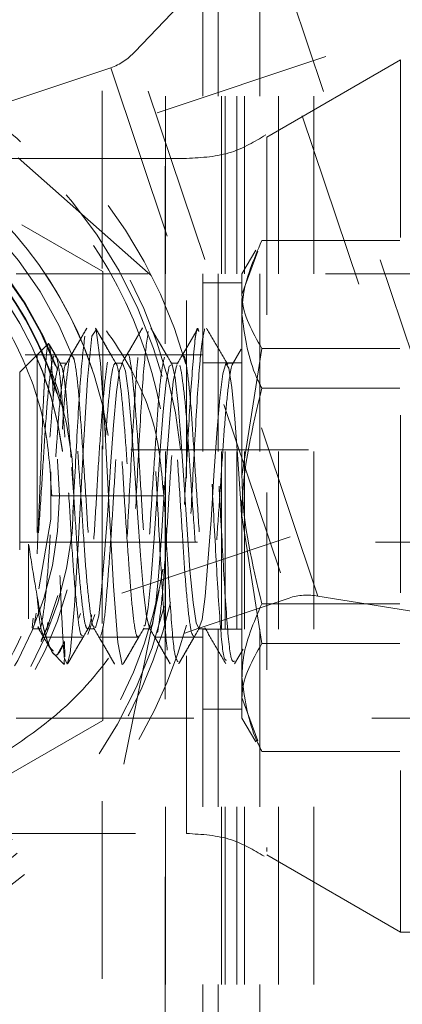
# Model space of a CAD drawing. Header units: inches. Extents: x 1880 to 2363, y -453 to -54.
# Tile 820 of 1056: x 2040.129 to 2040.344, y -79.455 to -78.901. Entities that reach past the tile are written whole.
import ezdxf

# ---------------------------------------------------------------- set-up
doc = ezdxf.new("R2010")
doc.units = ezdxf.units.IN
doc.header["$LTSCALE"] = 0.5
doc.header["$MEASUREMENT"] = 0
doc.linetypes.add('HIDDEN', pattern=[0.22499999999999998, 0.15, -0.075])
for name, color, linetype in [('DIE-M-S', 8, 'Continuous'), ('DIE-M-S3', 8, 'Continuous'), ('SVD-M-S', 8, 'Continuous')]:
    doc.layers.add(name, color=color, linetype=linetype)

msp = doc.modelspace()

# ---------------------------------------------------------------- linework, layer by layer
at = {"layer": 'DIE-M-S', "linetype": 'HIDDEN', "lineweight": 18}
for p, q in [((2040.210792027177, -79.64381804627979), (2040.210792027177, -78.64381804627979)), ((2040.240413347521, -78.64381804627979), (2040.240413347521, -79.64381804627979)), ((2040.242352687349, -79.64381804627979), (2040.242352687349, -78.64381804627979)), ((2040.250830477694, -79.64381804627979), (2040.250830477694, -78.64381804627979)), ((2040.255247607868, -79.64381804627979), (2040.255247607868, -78.64381804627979)), ((2040.263792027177, -78.64381804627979), (2040.263792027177, -79.64381804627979)), ((2040.274292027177, -79.64381804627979), (2040.274292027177, -78.64381804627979))]:
    msp.add_line(p, q, dxfattribs=at)
at = {"layer": 'DIE-M-S3', "linetype": 'HIDDEN', "lineweight": 18}
for p, q in [((2040.210532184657, -79.68318816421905), (2040.210532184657, -78.65562908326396)), ((2040.175099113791, -79.840668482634), (2040.175099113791, -78.72255821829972)), ((2040.244292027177, -79.64381804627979), (2040.244292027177, -78.89381804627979)), ((2040.294292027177, -79.64381804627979), (2040.294292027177, -78.89381804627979))]:
    msp.add_line(p, q, dxfattribs=at)
at = {"layer": 'SVD-M-S', "linetype": 'HIDDEN', "lineweight": 18}
for p, q in [((2040.680109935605, -78.79390967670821), (2039.916978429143, -79.05032805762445)), ((2040.267767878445, -78.8462787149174), (2040.399434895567, -79.23813537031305)), ((2040.254184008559, -78.85529451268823), (2040.193531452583, -78.91868765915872)), ((2040.383163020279, -79.23915134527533), (2040.254184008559, -78.85529451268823)), ((2040.231792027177, -80.14381804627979), (2040.231792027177, -78.89381804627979)), ((2039.956792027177, -78.91622730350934), (2040.175542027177, -79.04252267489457)), ((2040.296537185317, -79.22524493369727), (2040.193531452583, -78.91868765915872)), ((2040.342920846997, -78.9233180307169), (2040.267676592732, -78.96676032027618)), ((2040.342920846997, -78.9233180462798), (2040.342920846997, -79.41431804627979)), ((2040.541090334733, -78.9233180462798), (2040.342920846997, -78.9233180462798)), ((2040.179947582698, -78.92770345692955), (2040.121018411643, -78.94750413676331)), ((2040.179947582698, -78.92770345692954), (2040.279705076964, -79.22459358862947)), ((2040.267676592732, -78.96676032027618), (2040.267676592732, -79.36899379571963)), ((2040.222676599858, -78.9788180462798), (2040.093920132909, -78.9788180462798)), ((2040.202810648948, -79.0446206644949), (2040.12611659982, -78.97694095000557)), ((2040.222676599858, -79.3588180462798), (2040.222676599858, -78.9805877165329)), ((2040.342627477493, -79.02506528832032), (2040.264956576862, -79.02506528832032)), ((2039.996605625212, -79.28730803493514), (2040.759737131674, -79.0308896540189)), ((2040.261576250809, -79.03033537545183), (2040.253792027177, -79.0438180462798)), ((2040.26276344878, -79.03102080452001), (2040.253792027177, -79.05538301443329)), ((2040.175542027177, -79.04252267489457), (2040.175542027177, -79.29511341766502)), ((2040.800789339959, -79.0438180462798), (2040.126789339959, -79.0438180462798)), ((2040.253792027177, -79.05538301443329), (2040.253792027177, -79.0438180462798)), ((2040.253792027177, -79.04881804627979), (2040.231792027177, -79.04881804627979)), ((2040.253792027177, -79.15757711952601), (2040.253792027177, -79.05538301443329)), ((2040.171760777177, -79.07521744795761), (2040.169319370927, -79.07883091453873)), ((2040.171760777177, -79.07521744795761), (2040.169319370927, -79.07883091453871)), ((2040.174202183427, -79.09410149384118), (2040.171760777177, -79.07521744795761)), ((2040.174202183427, -79.09410149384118), (2040.171760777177, -79.07521744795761)), ((2040.169319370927, -79.07883091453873), (2040.166877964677, -79.10331674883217)), ((2040.169319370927, -79.07883091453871), (2040.166877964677, -79.10331674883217)), ((2040.144569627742, -79.08333791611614), (2040.128792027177, -79.099115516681)), ((2040.144569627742, -79.08333791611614), (2040.138589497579, -79.0893180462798)), ((2040.149213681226, -79.09009225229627), (2040.14545855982, -79.08363887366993)), ((2040.204034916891, -79.08574242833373), (2040.208817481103, -79.10163340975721)), ((2040.253417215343, -79.08608835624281), (2040.24850828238, -79.09454332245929)), ((2040.264956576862, -79.08570074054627), (2040.253792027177, -79.15757711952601)), ((2040.342627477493, -79.08570074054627), (2040.264956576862, -79.08570074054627)), ((2040.231792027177, -79.0893180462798), (2039.999674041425, -79.0893180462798)), ((2040.138589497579, -79.0893180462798), (2040.138589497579, -79.22544112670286)), ((2040.148521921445, -79.0893180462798), (2040.138589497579, -79.0893180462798)), ((2040.179820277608, -79.0893180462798), (2040.158100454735, -79.0893180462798)), ((2040.211051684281, -79.0893180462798), (2040.189360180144, -79.0893180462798)), ((2040.231792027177, -79.0893180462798), (2040.22062707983, -79.0893180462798)), ((2040.155325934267, -79.09411723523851), (2040.151298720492, -79.09411730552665)), ((2040.176643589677, -79.13031595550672), (2040.174202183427, -79.09410149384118)), ((2040.176643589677, -79.13031595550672), (2040.174202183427, -79.09410149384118)), ((2040.186583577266, -79.09411668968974), (2040.182589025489, -79.09411675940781)), ((2040.186620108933, -79.0941186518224), (2040.184900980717, -79.0981680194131)), ((2040.188345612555, -79.09852289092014), (2040.186620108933, -79.0941186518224)), ((2040.21110285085, -79.10479497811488), (2040.212863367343, -79.09565492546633)), ((2040.212863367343, -79.09565492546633), (2040.214459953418, -79.09479552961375)), ((2040.217852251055, -79.09411614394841), (2040.213823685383, -79.09411621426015)), ((2040.214459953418, -79.09479552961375), (2040.216156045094, -79.10231526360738)), ((2040.216932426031, -79.09547080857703), (2040.215162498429, -79.1043130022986)), ((2040.217328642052, -79.0953381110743), (2040.216932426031, -79.09547080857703)), ((2040.253792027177, -79.09381804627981), (2040.231792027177, -79.09381804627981)), ((2040.243085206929, -79.10004431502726), (2040.244711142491, -79.09426409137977)), ((2040.244711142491, -79.09426409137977), (2040.246480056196, -79.09691951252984)), ((2040.249030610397, -79.0941155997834), (2040.245039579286, -79.09411566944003)), ((2040.246480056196, -79.09691951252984), (2040.248119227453, -79.10772316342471)), ((2040.128792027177, -79.099115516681), (2040.128792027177, -79.2385205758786)), ((2040.166877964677, -79.10331674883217), (2040.164436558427, -79.14354621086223)), ((2040.166877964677, -79.10331674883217), (2040.164436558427, -79.14354621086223)), ((2040.184900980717, -79.0981680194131), (2040.183305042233, -79.11021998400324)), ((2040.189938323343, -79.11089173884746), (2040.188345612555, -79.09852289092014)), ((2040.216156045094, -79.10231526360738), (2040.217904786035, -79.11736129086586)), ((2040.241427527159, -79.11361984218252), (2040.243085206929, -79.10004431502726)), ((2040.209423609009, -79.12117850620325), (2040.21110285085, -79.10479497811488)), ((2040.215162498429, -79.1043130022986), (2040.213527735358, -79.12047320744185)), ((2040.248119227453, -79.10772316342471), (2040.24975935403, -79.1254350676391)), ((2040.342627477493, -79.10818259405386), (2040.264956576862, -79.10818259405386)), ((2040.183305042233, -79.11021998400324), (2040.181565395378, -79.12889343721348)), ((2040.191674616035, -79.12981320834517), (2040.189938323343, -79.11089173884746)), ((2040.239664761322, -79.1334271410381), (2040.241427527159, -79.11361984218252)), ((2040.217904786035, -79.11736129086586), (2040.21949760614, -79.13824665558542)), ((2040.20781904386, -79.14297589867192), (2040.209423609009, -79.12117850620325)), ((2040.213527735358, -79.12047320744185), (2040.211883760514, -79.14209314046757)), ((2040.24975935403, -79.1254350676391), (2040.251530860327, -79.14804888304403)), ((2040.179084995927, -79.17578468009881), (2040.176643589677, -79.13031595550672)), ((2040.179084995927, -79.17578468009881), (2040.176643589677, -79.13031595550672)), ((2040.181565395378, -79.12889343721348), (2040.179865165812, -79.15209987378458)), ((2040.193384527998, -79.15314217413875), (2040.191674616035, -79.12981320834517)), ((2040.238051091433, -79.1572502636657), (2040.239664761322, -79.1334271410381)), ((2040.211883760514, -79.14209314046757), (2040.210112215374, -79.16673010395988)), ((2040.21949760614, -79.13824665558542), (2040.221210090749, -79.16257385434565)), ((2040.691292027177, -79.1428180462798), (2040.128792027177, -79.1428180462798)), ((2040.164436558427, -79.14354621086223), (2040.161995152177, -79.18963739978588)), ((2040.164436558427, -79.14354621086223), (2040.161995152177, -79.18963739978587)), ((2040.206050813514, -79.16767477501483), (2040.20781904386, -79.14297589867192)), ((2040.179865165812, -79.15209987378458), (2040.178262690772, -79.17719772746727)), ((2040.194977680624, -79.17826727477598), (2040.193384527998, -79.15314217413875)), ((2040.251530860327, -79.14804888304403), (2040.253153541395, -79.17304222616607)), ((2040.146349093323, -79.18178410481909), (2040.146310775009, -79.1553034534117)), ((2040.23637379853, -79.18239297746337), (2040.238051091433, -79.1572502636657)), ((2040.253792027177, -79.2710121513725), (2040.253792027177, -79.15757711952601)), ((2040.221210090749, -79.16257385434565), (2040.222943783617, -79.18761565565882)), ((2040.204388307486, -79.1925063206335), (2040.206050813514, -79.16767477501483)), ((2040.210112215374, -79.16673010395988), (2040.208493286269, -79.19163227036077)), ((2040.253153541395, -79.17304222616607), (2040.253792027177, -79.18301931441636)), ((2040.178262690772, -79.17719772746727), (2040.176510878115, -79.20133168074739)), ((2040.181526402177, -79.21963754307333), (2040.179084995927, -79.17578468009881)), ((2040.181526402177, -79.21963754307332), (2040.179084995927, -79.17578468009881)), ((2040.196728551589, -79.20230471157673), (2040.194977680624, -79.17826727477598)), ((2040.264956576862, -79.25193535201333), (2040.253792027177, -79.1800589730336)), ((2040.139484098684, -79.22100623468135), (2040.146349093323, -79.18178410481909)), ((2040.234620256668, -79.20597735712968), (2040.23637379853, -79.18239297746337)), ((2040.253792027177, -79.18301931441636), (2040.253792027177, -79.18301931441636)), ((2040.161995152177, -79.18963739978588), (2040.159553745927, -79.23072448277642)), ((2040.161995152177, -79.18963739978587), (2040.159553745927, -79.23072448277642)), ((2040.208493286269, -79.19163227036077), (2040.206833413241, -79.21392812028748)), ((2040.222943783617, -79.18761565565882), (2040.224536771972, -79.21053885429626)), ((2040.128792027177, -79.1948180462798), (2040.691292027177, -79.1948180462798)), ((2040.133789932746, -79.19596573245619), (2040.133789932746, -79.23797819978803)), ((2040.202771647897, -79.21467744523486), (2040.204388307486, -79.1925063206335)), ((2040.176510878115, -79.20133168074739), (2040.174830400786, -79.22180441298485)), ((2040.19842196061, -79.22255064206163), (2040.196728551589, -79.20230471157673)), ((2040.233016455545, -79.22536976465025), (2040.234620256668, -79.20597735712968)), ((2040.206833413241, -79.21392812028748), (2040.205064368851, -79.23111749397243)), ((2040.209357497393, -79.21002865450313), (2040.207624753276, -79.21951887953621)), ((2040.224536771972, -79.21053885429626), (2040.226264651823, -79.22872292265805)), ((2040.183967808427, -79.25127564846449), (2040.181526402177, -79.21963754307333)), ((2040.183967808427, -79.25127564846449), (2040.181526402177, -79.21963754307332)), ((2040.187359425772, -79.31977773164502), (2040.207624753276, -79.21951887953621)), ((2040.201000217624, -79.23163298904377), (2040.202771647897, -79.21467744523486)), ((2040.174830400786, -79.22180441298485), (2040.173218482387, -79.23627004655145)), ((2040.200019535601, -79.23672795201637), (2040.19842196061, -79.22255064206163)), ((2040.231319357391, -79.23835953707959), (2040.233016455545, -79.22536976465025)), ((2040.296537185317, -79.22524493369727), (2040.383163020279, -79.23915134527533)), ((2040.159553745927, -79.23072448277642), (2040.157112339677, -79.25745243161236)), ((2040.159553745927, -79.23072448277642), (2040.157112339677, -79.25745243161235)), ((2040.205064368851, -79.23111749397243), (2040.203458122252, -79.24126695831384)), ((2040.226264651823, -79.22872292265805), (2040.227980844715, -79.2401351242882)), ((2040.229646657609, -79.24326918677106), (2040.280265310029, -79.22626090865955)), ((2040.342627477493, -79.22945349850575), (2040.264956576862, -79.22945349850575)), ((2040.137097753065, -79.24036455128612), (2040.137988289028, -79.2347195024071)), ((2040.173218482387, -79.23627004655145), (2040.171456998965, -79.24309751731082)), ((2040.199353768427, -79.2414856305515), (2040.201000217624, -79.23163298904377)), ((2040.135701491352, -79.24302693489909), (2040.136429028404, -79.23753771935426)), ((2040.144030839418, -79.24421403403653), (2040.14461625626, -79.2400273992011)), ((2040.198681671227, -79.24215570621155), (2040.199353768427, -79.2414856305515)), ((2040.201781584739, -79.24320539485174), (2040.200019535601, -79.23672795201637)), ((2040.203458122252, -79.24126695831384), (2040.201781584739, -79.24320539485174)), ((2040.227980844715, -79.2401351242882), (2040.229577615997, -79.24347183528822)), ((2040.229577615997, -79.24347183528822), (2040.231319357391, -79.23835953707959)), ((2040.135706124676, -79.24351851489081), (2040.139741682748, -79.24351858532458)), ((2040.141670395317, -79.24725041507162), (2040.145976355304, -79.25464750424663)), ((2040.166928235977, -79.24351905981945), (2040.170936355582, -79.24351912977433)), ((2040.171456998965, -79.24309751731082), (2040.171456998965, -79.24309751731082)), ((2040.198224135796, -79.24351960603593), (2040.202235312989, -79.24351967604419)), ((2040.221603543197, -79.2459717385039), (2040.229503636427, -79.2433172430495)), ((2040.229408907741, -79.24352015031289), (2040.233438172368, -79.24352022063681)), ((2040.231792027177, -79.2438180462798), (2040.253792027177, -79.2438180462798)), ((2040.007039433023, -79.24831804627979), (2040.231792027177, -79.24831804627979)), ((2040.142520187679, -79.24831804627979), (2040.164154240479, -79.24831804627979)), ((2040.154020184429, -79.25064834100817), (2040.149810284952, -79.25819861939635)), ((2040.154075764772, -79.25937720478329), (2040.154020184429, -79.25064834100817)), ((2040.154075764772, -79.25937720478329), (2040.154020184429, -79.25064834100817)), ((2040.173710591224, -79.24831804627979), (2040.195456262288, -79.24831804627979)), ((2040.186409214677, -79.26378785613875), (2040.183967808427, -79.25127564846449)), ((2040.186409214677, -79.26378785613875), (2040.183967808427, -79.25127564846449)), ((2040.205012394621, -79.24831804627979), (2040.226636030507, -79.24831804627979)), ((2040.342627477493, -79.25193535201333), (2040.264956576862, -79.25193535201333)), ((2040.147045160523, -79.25677370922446), (2040.153685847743, -79.263414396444)), ((2040.147045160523, -79.25677370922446), (2040.153685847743, -79.263414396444)), ((2040.157112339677, -79.25745243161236), (2040.155508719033, -79.26354173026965)), ((2040.157112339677, -79.25745243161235), (2040.155508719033, -79.26354173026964)), ((2040.249499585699, -79.263378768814), (2040.254388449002, -79.2549518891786)), ((2040.155508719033, -79.26354173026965), (2040.153905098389, -79.26001949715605)), ((2040.153905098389, -79.26001949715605), (2040.153905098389, -79.26001949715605)), ((2040.155508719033, -79.26354173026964), (2040.153905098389, -79.26001949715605)), ((2040.153905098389, -79.26001949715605), (2040.153905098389, -79.26001949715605)), ((2040.186524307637, -79.26330161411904), (2040.186409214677, -79.26378785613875)), ((2040.186524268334, -79.26330178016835), (2040.186409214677, -79.26378785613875)), ((2040.253792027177, -79.2938180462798), (2040.253792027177, -79.2710121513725)), ((2040.26276344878, -79.30661528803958), (2040.253792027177, -79.2822530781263)), ((2040.231792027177, -79.2888180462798), (2040.253792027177, -79.2888180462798)), ((2040.175542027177, -79.29511341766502), (2039.956792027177, -79.42140878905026)), ((2040.126789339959, -79.2938180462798), (2040.800789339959, -79.2938180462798)), ((2040.253792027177, -79.2938180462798), (2040.261576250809, -79.30730071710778)), ((2040.342627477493, -79.31257080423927), (2040.264956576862, -79.31257080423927)), ((2040.09391957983, -79.3588180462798), (2040.222676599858, -79.3588180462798)), ((2040.267676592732, -79.37087577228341), (2040.342920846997, -79.41431806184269)), ((2040.342920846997, -79.41431804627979), (2040.541090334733, -79.41431804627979))]:
    msp.add_line(p, q, dxfattribs=at)
for radius in [0.2025000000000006, 0.1943379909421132]:
    msp.add_circle((2039.956792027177, -79.1688180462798), radius, dxfattribs=at)
for centre, radius, start, end in [((2039.956792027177, -79.1688180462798), 0.2755905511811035, 15.63680599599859, 288.5727664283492), ((2039.956792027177, -79.1688180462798), 0.2637795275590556, 5.68951347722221, 288.5727664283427), ((2039.956792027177, -79.1688180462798), 0.2608267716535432, 18.57276642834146, 346.1886775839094), ((2040.169915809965, -78.89784771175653), 0.03149606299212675, 288.5727664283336, 318.5727664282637), ((2039.956792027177, -79.1688180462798), 0.2244094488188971, 8.731153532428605, 288.572766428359), ((2039.956792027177, -79.1688180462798), 0.2244094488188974, 18.57276642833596, 108.572766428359), ((2039.956792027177, -79.1688180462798), 0.2165354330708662, 20.56006547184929, 288.5727664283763), ((2039.956792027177, -79.1688180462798), 0.2059571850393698, 20.13083613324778, 288.572766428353), ((2039.956792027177, -79.1688180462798), 0.2059571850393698, 20.13083613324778, 288.572766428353), ((2039.956792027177, -79.1688180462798), 0.2055660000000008, 20.82884172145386, 108.5727664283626), ((2039.956792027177, -79.1688180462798), 0.2016080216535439, 16.94353678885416, 288.5727664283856), ((2039.956792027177, -79.1688180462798), 0.2016080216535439, 16.94353678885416, 288.5727664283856), ((2039.956792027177, -79.1688180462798), 0.2013989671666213, 16.64802335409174, 288.5727664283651), ((2039.956792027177, -79.1688180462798), 0.201614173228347, 14.88425864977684, 108.5727664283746), ((2039.956792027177, -79.1688180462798), 0.201614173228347, 14.88425864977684, 108.5727664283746), ((2039.956792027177, -79.1688180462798), 0.2014107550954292, 18.13649090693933, 108.5727664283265), ((2039.956792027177, -79.1688180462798), 0.2055659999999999, 108.5727664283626, 345.0888317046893), ((2039.956792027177, -79.1688180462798), 0.1976556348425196, 7.419548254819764, 288.5727664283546), ((2039.956792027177, -79.1688180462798), 0.1976556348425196, 7.419548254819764, 288.5727664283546), ((2039.956792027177, -79.1688180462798), 0.1976107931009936, 7.308720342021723, 288.5727664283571), ((2039.956792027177, -79.1688180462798), 0.201614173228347, 108.5727664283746, 339.2625875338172), ((2039.956792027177, -79.1688180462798), 0.201614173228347, 108.5727664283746, 339.2625875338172), ((2039.956792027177, -79.1688180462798), 0.2014107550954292, 108.5727664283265, 343.8428963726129), ((2039.956792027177, -79.1688180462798), 0.2559055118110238, 11.04191733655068, 48.57276642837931), ((2039.956792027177, -79.1688180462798), 0.255905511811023, 288.5727664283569, 348.5727664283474), ((2039.956792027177, -79.1688180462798), 0.1976107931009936, 288.5727664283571, 344.907193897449), ((2039.956792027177, -79.1688180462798), 0.1976556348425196, 288.5727664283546, 344.8235723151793), ((2039.956792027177, -79.1688180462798), 0.1976556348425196, 288.5727664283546, 344.8235723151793), ((2039.956792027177, -79.1688180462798), 0.201398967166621, 288.5727664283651, 343.8039968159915), ((2040.290297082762, -79.25611665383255), 0.03149606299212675, 78.57276642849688, 108.5727664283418), ((2039.956792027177, -79.1688180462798), 0.2637795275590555, 288.5727664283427, 346.8594548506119), ((2039.956792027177, -79.1688180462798), 0.2165354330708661, 288.5727664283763, 342.2364343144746), ((2039.956792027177, -79.1688180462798), 0.2244094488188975, 288.572766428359, 342.6952975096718), ((2039.956792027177, -79.1688180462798), 0.2755905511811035, 288.5727664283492, 344.6853891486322), ((2039.956792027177, -79.1688180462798), 0.2016080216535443, 288.5727664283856, 338.4338658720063), ((2039.956792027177, -79.1688180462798), 0.2016080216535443, 288.5727664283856, 338.4338658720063), ((2039.956792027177, -79.1688180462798), 0.2059571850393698, 288.572766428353, 338.074597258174), ((2039.956792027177, -79.1688180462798), 0.2059571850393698, 288.572766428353, 338.074597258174)]:
    msp.add_arc(centre, radius, start, end, dxfattribs=at)
for points, knots in [([(2040.267131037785, -78.96559082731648), (2040.260869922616, -78.96930259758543), (2040.247205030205, -78.97740354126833), (2040.231296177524, -78.97832097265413), (2040.222676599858, -78.9788180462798)], [0, 0, 0, 0, 0.4581898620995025, 1, 1, 1, 1]), ([(2040.146792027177, -79.1688180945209), (2040.146025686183, -79.15609553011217), (2040.144372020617, -79.12864186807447), (2040.130226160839, -79.08741757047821), (2040.104597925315, -79.04497718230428), (2040.080320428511, -79.02505225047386), (2040.066343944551, -79.01358152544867)], [0, 0, 0, 0, 0.1757493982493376, 0.3792446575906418, 0.6426329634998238, 1, 1, 1, 1]), ([(2040.209792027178, -79.1688180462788), (2040.208666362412, -79.15551525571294), (2040.206318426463, -79.12776800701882), (2040.187021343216, -79.08629467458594), (2040.153002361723, -79.04452505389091), (2040.12088710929, -79.02478101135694), (2040.102673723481, -79.01358365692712)], [0, 0, 0, 0, 0.1837430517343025, 0.3832552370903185, 0.6502281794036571, 0.9999999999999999, 0.9999999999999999, 0.9999999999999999, 0.9999999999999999]), ([(2040.253792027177, -79.06662394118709), (2040.253907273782, -79.06347056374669), (2040.254421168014, -79.04940939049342), (2040.260354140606, -79.03570010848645), (2040.264956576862, -79.02506528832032)], [0, 0, 0, 0, 0.2242613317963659, 1, 1, 1, 1]), ([(2040.253792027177, -79.05538301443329), (2040.253803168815, -79.05610136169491), (2040.253961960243, -79.06633929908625), (2040.259659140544, -79.07637199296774), (2040.264956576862, -79.08570074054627)], [0, 0, 0, 0, 0.0701652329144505, 1, 1, 1, 1]), ([(2040.264956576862, -79.10818259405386), (2040.263629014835, -79.10545883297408), (2040.257035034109, -79.09192995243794), (2040.255232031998, -79.0778606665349), (2040.253792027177, -79.06662394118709)], [0, 0, 0, 0, 0.2013293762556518, 1, 1, 1, 1]), ([(2040.166517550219, -79.07440455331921), (2040.164543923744, -79.07780649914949), (2040.160598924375, -79.0846065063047), (2040.156647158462, -79.09140162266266), (2040.154672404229, -79.09479723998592)], [0, 0, 0, 0, 0.5002856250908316, 1, 1, 1, 1]), ([(2040.166531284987, -79.07437774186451), (2040.165015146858, -79.07699079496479), (2040.161983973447, -79.08221500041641), (2040.158949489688, -79.08743650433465), (2040.157432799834, -79.09004630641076)], [0, 0, 0, 0, 0.5001819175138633, 0.9999999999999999, 0.9999999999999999, 0.9999999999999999, 0.9999999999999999]), ([(2040.183245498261, -79.09470299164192), (2040.181268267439, -79.09130098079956), (2040.177311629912, -79.08449321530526), (2040.173361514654, -79.07768386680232), (2040.171385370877, -79.07427732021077)], [0, 0, 0, 0, 0.4997250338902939, 1, 1, 1, 1]), ([(2040.180510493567, -79.08999819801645), (2040.178992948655, -79.0873858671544), (2040.175956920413, -79.08215959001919), (2040.172923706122, -79.07693068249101), (2040.171406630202, -79.07431542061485)], [0, 0, 0, 0, 0.4998454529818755, 1, 1, 1, 1]), ([(2040.229074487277, -79.07516880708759), (2040.229012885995, -79.07501419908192), (2040.228137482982, -79.07281709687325), (2040.226448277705, -79.08932344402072), (2040.22400687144, -79.12414584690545), (2040.22156546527, -79.17136317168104), (2040.219124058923, -79.21732970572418), (2040.216682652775, -79.25253445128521), (2040.214241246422, -79.267019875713), (2040.211799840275, -79.25939360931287), (2040.209358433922, -79.22939558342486), (2040.206917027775, -79.18575106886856), (2040.204475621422, -79.13792452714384), (2040.202034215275, -79.097058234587), (2040.199592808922, -79.07391301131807), (2040.197151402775, -79.07215164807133), (2040.194709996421, -79.09425236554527), (2040.192268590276, -79.13319178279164), (2040.189827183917, -79.18078083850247), (2040.187385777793, -79.22623142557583), (2040.184944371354, -79.25543351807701), (2040.183196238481, -79.26792240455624), (2040.182261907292, -79.26261888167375), (2040.182141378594, -79.26193472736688)], [0, 0, 0, 0, 0.00393761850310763, 0.05595667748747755, 0.107975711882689, 0.1599947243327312, 0.2120137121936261, 0.2640326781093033, 0.316051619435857, 0.3680705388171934, 0.4200894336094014, 0.4721083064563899, 0.5241271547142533, 0.5761459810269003, 0.6281647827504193, 0.6801835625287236, 0.7322023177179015, 0.7842210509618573, 0.8362397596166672, 0.8882584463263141, 0.9402771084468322, 0.9922957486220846, 1, 1, 1, 1]), ([(2040.229530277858, -79.07618145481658), (2040.229316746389, -79.07552909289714), (2040.22828941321, -79.07239047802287), (2040.226448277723, -79.08891154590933), (2040.224006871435, -79.12425621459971), (2040.221565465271, -79.17133359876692), (2040.219124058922, -79.21733762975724), (2040.216682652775, -79.25253232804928), (2040.214241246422, -79.2670204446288), (2040.211799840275, -79.25939345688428), (2040.209358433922, -79.22939562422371), (2040.206917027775, -79.1857510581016), (2040.204475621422, -79.13792452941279), (2040.202034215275, -79.09705823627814), (2040.199592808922, -79.07391300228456), (2040.197151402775, -79.07215168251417), (2040.194709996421, -79.09425223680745), (2040.192268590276, -79.13319226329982), (2040.189827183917, -79.18077904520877), (2040.187385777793, -79.22623811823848), (2040.184944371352, -79.25540854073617), (2040.183204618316, -79.26792178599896), (2040.182278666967, -79.26269644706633), (2040.182166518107, -79.26206356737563)], [0, 0, 0, 0, 0.01352505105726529, 0.06507112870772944, 0.1166171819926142, 0.1681632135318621, 0.2197092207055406, 0.2712552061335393, 0.3228011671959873, 0.3743471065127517, 0.4258930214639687, 0.4774389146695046, 0.5289847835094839, 0.5805306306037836, 0.6320764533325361, 0.6836222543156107, 0.7351680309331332, 0.7867137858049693, 0.838259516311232, 0.8898052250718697, 0.9413509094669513, 0.9928965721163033, 1, 1, 1, 1]), ([(2040.197797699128, -79.07425903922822), (2040.195823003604, -79.0776607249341), (2040.191875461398, -79.08446091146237), (2040.18792236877, -79.09125953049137), (2040.185946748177, -79.09465724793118)], [0, 0, 0, 0, 0.5002341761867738, 1, 1, 1, 1]), ([(2040.197834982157, -79.0742015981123), (2040.196318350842, -79.07681388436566), (2040.193285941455, -79.082036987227), (2040.190250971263, -79.08725961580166), (2040.188733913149, -79.08987019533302)], [0, 0, 0, 0, 0.5001406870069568, 1, 1, 1, 1]), ([(2040.217760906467, -79.26212013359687), (2040.217075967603, -79.26118608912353), (2040.215577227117, -79.25914227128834), (2040.213264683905, -79.229001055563), (2040.210823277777, -79.185900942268), (2040.208381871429, -79.13771956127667), (2040.205940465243, -79.09772822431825), (2040.203852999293, -79.07524941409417), (2040.202579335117, -79.07632627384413), (2040.202119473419, -79.07671507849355)], [0, 0, 0, 0, 0.1313702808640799, 0.2874562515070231, 0.4435421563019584, 0.5996279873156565, 0.7557137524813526, 0.911799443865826, 1, 1, 1, 1]), ([(2040.217761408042, -79.26212170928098), (2040.217076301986, -79.26118758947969), (2040.215577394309, -79.25914387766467), (2040.213264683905, -79.2290011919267), (2040.210823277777, -79.18590100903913), (2040.208381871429, -79.13771915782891), (2040.205940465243, -79.09772977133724), (2040.203854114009, -79.07525669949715), (2040.20258156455, -79.0763300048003), (2040.202122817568, -79.07671692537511)], [0, 0, 0, 0, 0.1314262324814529, 0.2875405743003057, 0.4436548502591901, 0.5997690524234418, 0.7558831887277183, 0.9119972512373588, 1, 1, 1, 1]), ([(2040.211673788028, -79.08998071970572), (2040.210156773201, -79.08737084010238), (2040.207121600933, -79.08214911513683), (2040.204089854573, -79.0769263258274), (2040.202573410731, -79.07431394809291)], [0, 0, 0, 0, 0.4998117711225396, 1, 1, 1, 1]), ([(2040.214444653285, -79.09474541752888), (2040.212465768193, -79.09134292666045), (2040.208504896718, -79.08453261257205), (2040.204553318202, -79.07772489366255), (2040.202575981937, -79.07431836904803)], [0, 0, 0, 0, 0.4996085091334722, 1, 1, 1, 1]), ([(2040.229074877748, -79.07438808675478), (2040.227102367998, -79.0777822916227), (2040.223159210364, -79.08456749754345), (2040.21921046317, -79.09135005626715), (2040.217237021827, -79.09473973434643)], [0, 0, 0, 0, 0.5002360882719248, 1, 1, 1, 1]), ([(2040.232795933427, -79.07475822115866), (2040.231982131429, -79.0787851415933), (2040.230354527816, -79.0868389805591), (2040.22791312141, -79.12479232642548), (2040.225471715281, -79.17126171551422), (2040.223030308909, -79.21708905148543), (2040.220618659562, -79.25315353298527), (2040.219020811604, -79.25963368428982), (2040.218236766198, -79.26281341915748)], [0, 0, 0, 0, 0.1676887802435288, 0.3353774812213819, 0.5030661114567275, 0.6707546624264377, 0.8384431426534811, 1, 1, 1, 1]), ([(2040.229053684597, -79.07442406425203), (2040.227536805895, -79.07703447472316), (2040.224504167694, -79.0822533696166), (2040.221468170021, -79.08747078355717), (2040.219950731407, -79.09007852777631)], [0, 0, 0, 0, 0.5001845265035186, 1, 1, 1, 1]), ([(2040.245751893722, -79.0948060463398), (2040.243774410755, -79.09140931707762), (2040.239817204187, -79.08461200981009), (2040.235866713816, -79.0778130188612), (2040.233890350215, -79.07441159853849)], [0, 0, 0, 0, 0.4997168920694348, 1, 1, 1, 1]), ([(2040.165413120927, -79.07883091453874), (2040.164599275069, -79.08573763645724), (2040.162971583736, -79.09955107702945), (2040.160530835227, -79.14286522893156), (2040.158220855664, -79.18766768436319), (2040.156053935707, -79.22680406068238), (2040.154698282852, -79.24269812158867), (2040.154020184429, -79.25064834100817)], [0, 0, 0, 0, 0.2140472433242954, 0.4280943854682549, 0.6421414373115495, 0.8209989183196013, 1, 1, 1, 1]), ([(2040.165413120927, -79.07883091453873), (2040.164599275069, -79.08573763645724), (2040.162971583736, -79.09955107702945), (2040.160530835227, -79.14286522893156), (2040.158220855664, -79.18766768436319), (2040.156053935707, -79.22680406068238), (2040.154698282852, -79.24269812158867), (2040.154020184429, -79.25064834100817)], [0, 0, 0, 0, 0.2140472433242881, 0.4280943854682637, 0.6421414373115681, 0.8209989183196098, 1, 1, 1, 1]), ([(2040.201057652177, -79.07612866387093), (2040.200243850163, -79.08181951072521), (2040.198616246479, -79.09320120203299), (2040.196174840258, -79.13341942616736), (2040.193733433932, -79.18092142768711), (2040.191292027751, -79.22544142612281), (2040.189030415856, -79.25602183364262), (2040.187582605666, -79.25983796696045), (2040.186948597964, -79.2615090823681)], [0, 0, 0, 0, 0.1730384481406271, 0.346076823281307, 0.5191151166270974, 0.6921533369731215, 0.8651914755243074, 1, 1, 1, 1]), ([(2040.201057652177, -79.07612866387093), (2040.200243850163, -79.0818195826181), (2040.198616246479, -79.09320141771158), (2040.196174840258, -79.13341856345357), (2040.193733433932, -79.18092466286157), (2040.19129202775, -79.22542934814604), (2040.189042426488, -79.25590001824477), (2040.187606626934, -79.25970745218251), (2040.186984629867, -79.26135685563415)], [0, 0, 0, 0, 0.173481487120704, 0.3469629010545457, 0.5204442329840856, 0.6939254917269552, 0.867406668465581, 1, 1, 1, 1]), ([(2040.231792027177, -79.07893434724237), (2040.231313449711, -79.08253089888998), (2040.230026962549, -79.09219896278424), (2040.227911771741, -79.12472691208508), (2040.225472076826, -79.17127823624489), (2040.223030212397, -79.2170883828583), (2040.220613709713, -79.25321418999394), (2040.219010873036, -79.25970520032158), (2040.218221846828, -79.26290052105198)], [0, 0, 0, 0, 0.1065039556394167, 0.2862984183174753, 0.4660928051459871, 0.6458871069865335, 0.8256813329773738, 1, 1, 1, 1]), ([(2040.245162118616, -79.26121014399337), (2040.244620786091, -79.2612338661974), (2040.243265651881, -79.26129325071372), (2040.241096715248, -79.23656565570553), (2040.238655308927, -79.19525950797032), (2040.236213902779, -79.14693783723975), (2040.2337724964, -79.10497956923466), (2040.231544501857, -79.0772631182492), (2040.230130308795, -79.07650325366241), (2040.229529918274, -79.07618065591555)], [0, 0, 0, 0, 0.1038881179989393, 0.2600662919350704, 0.4162443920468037, 0.572422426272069, 0.7286003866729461, 0.8847782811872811, 1, 1, 1, 1]), ([(2040.249505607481, -79.26185729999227), (2040.248818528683, -79.26203014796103), (2040.24731764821, -79.26240772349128), (2040.245002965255, -79.23672266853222), (2040.242561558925, -79.19521715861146), (2040.240120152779, -79.14695022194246), (2040.2376787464, -79.1049723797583), (2040.235447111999, -79.07723218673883), (2040.234029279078, -79.07647778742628), (2040.233425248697, -79.0761563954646)], [0, 0, 0, 0, 0.1281836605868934, 0.2800091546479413, 0.4318345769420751, 0.5836599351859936, 0.7354852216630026, 0.8873104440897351, 0.9999999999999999, 0.9999999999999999, 0.9999999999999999, 0.9999999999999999]), ([(2040.138589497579, -79.20144597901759), (2040.13863870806, -79.20028281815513), (2040.139026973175, -79.19110561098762), (2040.139841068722, -79.17201899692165), (2040.140928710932, -79.1447063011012), (2040.141859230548, -79.11941269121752), (2040.142994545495, -79.0988365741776), (2040.144070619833, -79.08562036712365), (2040.145001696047, -79.081394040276), (2040.146152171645, -79.08686293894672), (2040.147034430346, -79.09831176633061), (2040.147524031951, -79.10984703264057), (2040.147686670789, -79.11367888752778)], [0, 0, 0, 0, 0.01602806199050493, 0.1264595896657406, 0.2393298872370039, 0.350708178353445, 0.465672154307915, 0.5828838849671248, 0.6985071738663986, 0.818014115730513, 0.9395468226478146, 1, 1, 1, 1]), ([(2040.141797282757, -79.12256617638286), (2040.141824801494, -79.12186799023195), (2040.142186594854, -79.1126888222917), (2040.142998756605, -79.09911367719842), (2040.144069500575, -79.08554671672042), (2040.145002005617, -79.08141441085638), (2040.146152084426, -79.0868571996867), (2040.147034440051, -79.09831240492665), (2040.147524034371, -79.10984719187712), (2040.147686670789, -79.1136788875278)], [0, 0, 0, 0, 0.01436687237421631, 0.1888836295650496, 0.3668125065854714, 0.5423301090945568, 0.7237431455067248, 0.9082313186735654, 1, 1, 1, 1]), ([(2040.151921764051, -79.09474350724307), (2040.149950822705, -79.0913593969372), (2040.147785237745, -79.08764108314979), (2040.145621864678, -79.08392000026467), (2040.14542741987, -79.08358554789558)], [0, 0, 0, 0, 0.9101196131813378, 1, 1, 1, 1]), ([(2040.147910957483, -79.08993238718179), (2040.147391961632, -79.09192010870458), (2040.14635406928, -79.0958951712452), (2040.144479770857, -79.11248613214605), (2040.142871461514, -79.13483635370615), (2040.141305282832, -79.16114697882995), (2040.139715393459, -79.1842296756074), (2040.138880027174, -79.19700343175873), (2040.138589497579, -79.20144597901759)], [0, 0, 0, 0, 0.1807223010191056, 0.3614100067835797, 0.5422478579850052, 0.7229603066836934, 0.9036491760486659, 0.9999999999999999, 0.9999999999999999, 0.9999999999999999, 0.9999999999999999]), ([(2040.154166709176, -79.13570658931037), (2040.153751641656, -79.1298168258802), (2040.15276585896, -79.11582867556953), (2040.15141585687, -79.10012869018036), (2040.149751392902, -79.09013012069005), (2040.148865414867, -79.09030390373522), (2040.148521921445, -79.0903712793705)], [0, 0, 0, 0, 0.2164474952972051, 0.5140614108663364, 0.8116017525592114, 1, 1, 1, 1]), ([(2040.152786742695, -79.1311812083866), (2040.153211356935, -79.12480881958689), (2040.154152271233, -79.11068806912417), (2040.155916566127, -79.09685736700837), (2040.157010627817, -79.08940637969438), (2040.15755964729, -79.0898957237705), (2040.157571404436, -79.0899062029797)], [0, 0, 0, 0, 0.2890665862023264, 0.6405505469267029, 0.9923024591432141, 1, 1, 1, 1]), ([(2040.158100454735, -79.09034844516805), (2040.158440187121, -79.0903115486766), (2040.159302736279, -79.09021787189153), (2040.160972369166, -79.10027430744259), (2040.162573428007, -79.11808932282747), (2040.164144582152, -79.14200673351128), (2040.166023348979, -79.16884825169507), (2040.167594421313, -79.19570682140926), (2040.169202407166, -79.21960611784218), (2040.171076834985, -79.23739302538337), (2040.172419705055, -79.24743333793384), (2040.173346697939, -79.24732619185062), (2040.173710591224, -79.24728413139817)], [0, 0, 0, 0, 0.06987719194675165, 0.1774117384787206, 0.285035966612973, 0.3925848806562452, 0.5001203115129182, 0.6077455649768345, 0.7152903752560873, 0.8228292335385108, 0.9304511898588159, 0.9999999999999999, 0.9999999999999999, 0.9999999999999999, 0.9999999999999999]), ([(2040.17429926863, -79.24775017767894), (2040.174902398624, -79.24580756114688), (2040.176109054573, -79.24192105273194), (2040.177637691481, -79.22541930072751), (2040.179329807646, -79.20315875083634), (2040.181159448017, -79.17684626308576), (2040.18265836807, -79.1496751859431), (2040.184395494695, -79.1245790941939), (2040.186199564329, -79.10484372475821), (2040.187502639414, -79.09262109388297), (2040.188475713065, -79.09125424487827), (2040.188859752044, -79.0907147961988)], [0, 0, 0, 0, 0.1155512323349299, 0.2311783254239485, 0.3467252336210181, 0.4622852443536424, 0.5779028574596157, 0.6934491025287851, 0.8090199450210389, 0.9246266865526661, 1, 1, 1, 1]), ([(2040.195456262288, -79.24746425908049), (2040.195321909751, -79.24771969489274), (2040.194655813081, -79.2489861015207), (2040.193213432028, -79.24223629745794), (2040.19163459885, -79.22758304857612), (2040.190045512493, -79.20556308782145), (2040.188170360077, -79.17960055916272), (2040.186612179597, -79.15232672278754), (2040.184985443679, -79.1270124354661), (2040.183122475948, -79.10616093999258), (2040.18159176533, -79.09340517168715), (2040.180455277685, -79.08795003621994), (2040.179844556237, -79.08943746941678), (2040.179820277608, -79.08949660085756)], [0, 0, 0, 0, 0.02717729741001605, 0.1347403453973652, 0.2423940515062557, 0.3499694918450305, 0.4575344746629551, 0.5651872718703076, 0.672759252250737, 0.7803287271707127, 0.8879767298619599, 0.9955466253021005, 1, 1, 1, 1]), ([(2040.189360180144, -79.08956407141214), (2040.189393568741, -79.08948289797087), (2040.190002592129, -79.08800225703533), (2040.191236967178, -79.09354532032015), (2040.19271170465, -79.10645913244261), (2040.194528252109, -79.1274081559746), (2040.19626034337, -79.15277390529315), (2040.197747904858, -79.18005622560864), (2040.199591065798, -79.20597379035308), (2040.201289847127, -79.22789995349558), (2040.202778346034, -79.24241143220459), (2040.204201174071, -79.2490446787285), (2040.204882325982, -79.24774977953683), (2040.205012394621, -79.24750251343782)], [0, 0, 0, 0, 0.006241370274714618, 0.1138454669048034, 0.2214608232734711, 0.3290298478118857, 0.4366465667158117, 0.5442516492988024, 0.6518198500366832, 0.7594495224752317, 0.8670452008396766, 0.9746117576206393, 0.9999999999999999, 0.9999999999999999, 0.9999999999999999, 0.9999999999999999]), ([(2040.21018065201, -79.09068090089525), (2040.209591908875, -79.09319750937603), (2040.208414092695, -79.09823213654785), (2040.206695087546, -79.11613744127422), (2040.205201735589, -79.13938072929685), (2040.20333599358, -79.1661128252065), (2040.201674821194, -79.19308304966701), (2040.200155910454, -79.21745767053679), (2040.198273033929, -79.23581310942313), (2040.196957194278, -79.2461839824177), (2040.196168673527, -79.24667216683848), (2040.195920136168, -79.24682603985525)], [0, 0, 0, 0, 0.1181611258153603, 0.2363884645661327, 0.3545804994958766, 0.4727399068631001, 0.5909808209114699, 0.7091638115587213, 0.8273208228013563, 0.9455724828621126, 1, 1, 1, 1]), ([(2040.206289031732, -79.24568529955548), (2040.206806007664, -79.24254547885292), (2040.207839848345, -79.23626651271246), (2040.209710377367, -79.21689613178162), (2040.21133351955, -79.1927037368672), (2040.212886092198, -79.16562064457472), (2040.214766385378, -79.13901919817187), (2040.216355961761, -79.1155548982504), (2040.217934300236, -79.09888486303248), (2040.219349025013, -79.09033788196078), (2040.219997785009, -79.09050820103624), (2040.220112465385, -79.09053830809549)], [0, 0, 0, 0, 0.1217270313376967, 0.2434278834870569, 0.3652269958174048, 0.4869466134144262, 0.6086471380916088, 0.7304502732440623, 0.852164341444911, 0.9738673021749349, 1, 1, 1, 1]), ([(2040.226636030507, -79.24772377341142), (2040.226193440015, -79.24733782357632), (2040.225226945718, -79.24649501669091), (2040.223597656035, -79.23446128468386), (2040.221790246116, -79.21526441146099), (2040.220303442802, -79.1905528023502), (2040.218528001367, -79.16344737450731), (2040.216757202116, -79.13699205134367), (2040.215273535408, -79.11390227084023), (2040.213463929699, -79.09788376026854), (2040.21221332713, -79.08988575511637), (2040.211606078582, -79.09025991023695), (2040.211525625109, -79.09030948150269)], [0, 0, 0, 0, 0.09387135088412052, 0.204988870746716, 0.3161290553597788, 0.4273056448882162, 0.5384228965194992, 0.6495749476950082, 0.7607406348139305, 0.8718575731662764, 0.9830225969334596, 1, 1, 1, 1]), ([(2040.22062707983, -79.09044740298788), (2040.220880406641, -79.09020699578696), (2040.221674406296, -79.0894534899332), (2040.222999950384, -79.09788128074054), (2040.224866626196, -79.11430141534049), (2040.226393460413, -79.13739448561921), (2040.228068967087, -79.16392082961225), (2040.229903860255, -79.19096747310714), (2040.231033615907, -79.2092514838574), (2040.231678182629, -79.2177761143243), (2040.231792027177, -79.21928175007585)], [0, 0, 0, 0, 0.0700931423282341, 0.2196922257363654, 0.3692888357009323, 0.5189931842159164, 0.6685895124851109, 0.8181959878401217, 0.967889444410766, 1, 1, 1, 1]), ([(2040.145806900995, -79.1357150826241), (2040.146256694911, -79.1295209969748), (2040.147238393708, -79.11600208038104), (2040.149012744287, -79.10109496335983), (2040.150063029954, -79.09696895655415), (2040.150588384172, -79.094905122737)], [0, 0, 0, 0, 0.2970834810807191, 0.6484002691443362, 1, 1, 1, 1]), ([(2040.154745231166, -79.09480686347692), (2040.154727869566, -79.09479577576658), (2040.154174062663, -79.09444209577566), (2040.153060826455, -79.10157006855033), (2040.151192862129, -79.11619143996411), (2040.150033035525, -79.1326863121), (2040.149263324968, -79.14379710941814), (2040.149062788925, -79.14669185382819)], [0, 0, 0, 0, 0.00955848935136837, 0.3049003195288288, 0.6002938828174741, 0.8958628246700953, 1, 1, 1, 1]), ([(2040.151298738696, -79.09516032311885), (2040.151606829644, -79.0950223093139), (2040.15245524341, -79.09464225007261), (2040.154072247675, -79.10336559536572), (2040.155600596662, -79.11969073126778), (2040.156817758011, -79.13555594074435), (2040.157525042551, -79.14546589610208), (2040.157641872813, -79.1471028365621)], [0, 0, 0, 0, 0.1512997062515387, 0.4166456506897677, 0.6821870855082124, 0.9475032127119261, 1, 1, 1, 1]), ([(2040.17093637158, -79.24260252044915), (2040.170552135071, -79.24257801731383), (2040.169608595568, -79.24251784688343), (2040.168226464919, -79.2327167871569), (2040.166358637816, -79.21572321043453), (2040.164761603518, -79.19309508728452), (2040.163170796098, -79.16779319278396), (2040.161301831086, -79.14262949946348), (2040.159737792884, -79.12031838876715), (2040.158117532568, -79.10386866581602), (2040.156486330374, -79.09478855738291), (2040.155644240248, -79.09503932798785), (2040.155325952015, -79.09513411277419)], [0, 0, 0, 0, 0.07390215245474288, 0.1814757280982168, 0.2890429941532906, 0.3966975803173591, 0.504265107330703, 0.6118355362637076, 0.7194925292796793, 0.8270565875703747, 0.9346318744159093, 0.9999999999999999, 0.9999999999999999, 0.9999999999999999, 0.9999999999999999]), ([(2040.15803680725, -79.15261638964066), (2040.158384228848, -79.1573437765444), (2040.159332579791, -79.17024804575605), (2040.160627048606, -79.19225709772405), (2040.162321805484, -79.21489900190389), (2040.16415739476, -79.23240096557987), (2040.165657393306, -79.24269431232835), (2040.167385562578, -79.24462015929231), (2040.16919381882, -79.23797266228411), (2040.170689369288, -79.22348452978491), (2040.172451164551, -79.20281665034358), (2040.174225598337, -79.17830485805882), (2040.175724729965, -79.1527003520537), (2040.177517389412, -79.12893971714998), (2040.179253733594, -79.1096863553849), (2040.18076365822, -79.09712278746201), (2040.182583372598, -79.0926823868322), (2040.184279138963, -79.09685434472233), (2040.185806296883, -79.10918331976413), (2040.187648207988, -79.12824959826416), (2040.189302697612, -79.15191360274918), (2040.19085286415, -79.17751079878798), (2040.192710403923, -79.2020605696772), (2040.194327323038, -79.22302722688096), (2040.19589590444, -79.23724387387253), (2040.197358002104, -79.24396323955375), (2040.198059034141, -79.24286947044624), (2040.198224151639, -79.24261184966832)], [0, 0, 0, 0, 0.0242147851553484, 0.06609869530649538, 0.1079507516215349, 0.1498130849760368, 0.1916924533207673, 0.2335448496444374, 0.2754111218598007, 0.3172855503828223, 0.3591380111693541, 0.4010086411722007, 0.4428781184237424, 0.4847305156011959, 0.5266056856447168, 0.568470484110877, 0.6103228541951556, 0.6522024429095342, 0.6940630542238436, 0.7359156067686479, 0.7777991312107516, 0.8196562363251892, 0.8615093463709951, 0.9033959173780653, 0.9452503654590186, 0.9871045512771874, 0.9999999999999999, 0.9999999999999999, 0.9999999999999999, 0.9999999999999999]), ([(2040.178134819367, -79.09344813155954), (2040.177608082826, -79.0971363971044), (2040.17655495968, -79.10451047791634), (2040.174860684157, -79.12513492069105), (2040.173037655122, -79.15006709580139), (2040.17154710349, -79.17734795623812), (2040.169786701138, -79.20344702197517), (2040.168016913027, -79.22622310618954), (2040.166983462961, -79.23563507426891), (2040.166466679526, -79.24034159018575)], [0, 0, 0, 0, 0.1429087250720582, 0.285722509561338, 0.428558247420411, 0.5714543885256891, 0.7142676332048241, 0.8571176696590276, 1, 1, 1, 1]), ([(2040.248909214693, -79.0941382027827), (2040.248866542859, -79.09415943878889), (2040.248268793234, -79.0944569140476), (2040.247220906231, -79.09837369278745), (2040.245501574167, -79.11191303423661), (2040.243687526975, -79.13190829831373), (2040.242192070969, -79.15609583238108), (2040.240435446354, -79.1817092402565), (2040.238655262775, -79.20586220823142), (2040.237157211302, -79.22583565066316), (2040.235369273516, -79.2393396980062), (2040.233626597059, -79.24486864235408), (2040.232118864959, -79.24178271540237), (2040.230303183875, -79.23044227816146), (2040.228600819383, -79.21212591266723), (2040.227076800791, -79.1888960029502), (2040.225238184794, -79.16340413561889), (2040.223576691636, -79.13854751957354), (2040.22203209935, -79.11698365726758), (2040.22017087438, -79.101789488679), (2040.218870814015, -79.09412167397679), (2040.218089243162, -79.09492052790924), (2040.217852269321, -79.09516274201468)], [0, 0, 0, 0, 0.004154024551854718, 0.05818982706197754, 0.1121912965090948, 0.1662097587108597, 0.2202406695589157, 0.2742421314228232, 0.3282660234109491, 0.3822904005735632, 0.4362916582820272, 0.4903212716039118, 0.5443394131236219, 0.5983404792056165, 0.6523757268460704, 0.7063882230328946, 0.7603893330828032, 0.8144296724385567, 0.8684373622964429, 0.9224389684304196, 0.9764833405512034, 1, 1, 1, 1]), ([(2040.253792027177, -79.1800589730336), (2040.253803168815, -79.1783559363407), (2040.253961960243, -79.15408413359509), (2040.259659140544, -79.13029891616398), (2040.264956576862, -79.10818259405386)], [0, 0, 0, 0, 0.07016523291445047, 1, 1, 1, 1]), ([(2040.253792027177, -79.15757711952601), (2040.253803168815, -79.1592801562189), (2040.253961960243, -79.1835519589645), (2040.259659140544, -79.20733717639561), (2040.264956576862, -79.22945349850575)], [0, 0, 0, 0, 0.07016523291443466, 1, 1, 1, 1]), ([(2040.066343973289, -79.32405454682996), (2040.080320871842, -79.31258497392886), (2040.104599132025, -79.29266200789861), (2040.130029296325, -79.2505316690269), (2040.144263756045, -79.20944591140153), (2040.145972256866, -79.18199120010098), (2040.146792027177, -79.16881792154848)], [0, 0, 0, 0, 0.3573755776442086, 0.6207712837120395, 0.8180390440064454, 0.9999999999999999, 0.9999999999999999, 0.9999999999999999, 0.9999999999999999]), ([(2040.102673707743, -79.32405247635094), (2040.120884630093, -79.31285682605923), (2040.152998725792, -79.29311382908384), (2040.187018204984, -79.25134652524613), (2040.206318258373, -79.2098709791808), (2040.208666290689, -79.18212197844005), (2040.209792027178, -79.16881804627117)], [0, 0, 0, 0, 0.3497239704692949, 0.6167215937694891, 0.8162416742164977, 1, 1, 1, 1]), ([(2040.146791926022, -79.16881792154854), (2040.147633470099, -79.16881792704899), (2040.148928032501, -79.16881793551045), (2040.156783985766, -79.16881793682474), (2040.164914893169, -79.16881793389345), (2040.17500794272, -79.16881792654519), (2040.189675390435, -79.16881791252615), (2040.201866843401, -79.16881789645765), (2040.209792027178, -79.16881788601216)], [0, 0, 0, 0, 0.2394567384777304, 0.368360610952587, 0.5000000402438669, 0.6316394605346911, 0.7605433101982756, 1, 1, 1, 1]), ([(2040.164154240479, -79.24730748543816), (2040.163766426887, -79.24732164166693), (2040.162794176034, -79.24735713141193), (2040.16148937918, -79.23716179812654), (2040.159661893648, -79.2192224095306), (2040.157929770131, -79.19535251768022), (2040.156949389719, -79.17670969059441), (2040.156328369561, -79.1674780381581), (2040.156297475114, -79.16701878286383)], [0, 0, 0, 0, 0.1407195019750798, 0.3527845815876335, 0.5647664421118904, 0.7768535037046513, 0.9888989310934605, 1, 1, 1, 1]), ([(2040.145987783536, -79.19074484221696), (2040.145538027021, -79.19753456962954), (2040.144564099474, -79.21223741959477), (2040.142936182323, -79.22985876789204), (2040.141113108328, -79.24104677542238), (2040.14002766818, -79.24511740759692), (2040.139309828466, -79.24272551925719), (2040.139171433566, -79.24226437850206)], [0, 0, 0, 0, 0.2093861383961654, 0.4534162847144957, 0.6975272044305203, 0.9416851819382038, 1, 1, 1, 1]), ([(2040.154020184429, -79.25064834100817), (2040.152604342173, -79.25401416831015), (2040.149789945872, -79.26070472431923), (2040.14597357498, -79.25587402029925), (2040.141288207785, -79.24082707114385), (2040.137675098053, -79.22037107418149), (2040.135015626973, -79.20366514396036), (2040.133789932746, -79.19596573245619)], [0, 0, 0, 0, 0.2266389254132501, 0.4505104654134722, 0.6449722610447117, 0.8363751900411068, 1, 1, 1, 1]), ([(2040.151421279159, -79.21358876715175), (2040.151764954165, -79.22169260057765), (2040.152491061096, -79.23881415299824), (2040.153310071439, -79.25326979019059), (2040.153767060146, -79.25845365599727), (2040.153905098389, -79.26001949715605)], [0, 0, 0, 0, 0.3854504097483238, 0.8143688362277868, 0.9999999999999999, 0.9999999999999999, 0.9999999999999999, 0.9999999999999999]), ([(2040.151421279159, -79.21358876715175), (2040.151764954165, -79.22169260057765), (2040.152491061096, -79.23881415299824), (2040.153310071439, -79.25326979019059), (2040.153767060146, -79.25845365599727), (2040.153905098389, -79.26001949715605)], [0, 0, 0, 0, 0.3854504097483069, 0.8143688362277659, 1, 1, 1, 1]), ([(2040.138589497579, -79.22544112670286), (2040.138718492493, -79.22694197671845), (2040.139368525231, -79.23450507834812), (2040.140536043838, -79.24388088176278), (2040.141471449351, -79.245817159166), (2040.141842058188, -79.24658431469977)], [0, 0, 0, 0, 0.1300446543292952, 0.6553226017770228, 1, 1, 1, 1]), ([(2040.147805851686, -79.25601301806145), (2040.147091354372, -79.25554844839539), (2040.145195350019, -79.2543156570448), (2040.141739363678, -79.24225347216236), (2040.139500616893, -79.23030420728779), (2040.138589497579, -79.22544112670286)], [0, 0, 0, 0, 0.2639594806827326, 0.7004481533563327, 1, 1, 1, 1]), ([(2040.264956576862, -79.22945349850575), (2040.260354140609, -79.2400883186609), (2040.254421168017, -79.25379760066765), (2040.253907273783, -79.26785877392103), (2040.253792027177, -79.2710121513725)], [0, 0, 0, 0, 0.7757386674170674, 1, 1, 1, 1]), ([(2040.139060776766, -79.2428067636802), (2040.141034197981, -79.24619468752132), (2040.14340051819, -79.25025713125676), (2040.145763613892, -79.2543228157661), (2040.146155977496, -79.25499787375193)], [0, 0, 0, 0, 0.833962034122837, 0.9999999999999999, 0.9999999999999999, 0.9999999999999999, 0.9999999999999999]), ([(2040.155741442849, -79.26326325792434), (2040.157723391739, -79.25985287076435), (2040.161683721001, -79.2530382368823), (2040.165654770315, -79.24621592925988), (2040.167638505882, -79.24280784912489)], [0, 0, 0, 0, 0.5004505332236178, 1, 1, 1, 1]), ([(2040.155768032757, -79.26321850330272), (2040.157284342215, -79.26060891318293), (2040.160316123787, -79.255391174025), (2040.163350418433, -79.25017613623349), (2040.164867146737, -79.24756933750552)], [0, 0, 0, 0, 0.5001380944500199, 0.9999999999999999, 0.9999999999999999, 0.9999999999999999, 0.9999999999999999]), ([(2040.170305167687, -79.2429535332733), (2040.172280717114, -79.24635489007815), (2040.176234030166, -79.25316141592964), (2040.180180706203, -79.25997125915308), (2040.182155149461, -79.26337808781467)], [0, 0, 0, 0, 0.4997199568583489, 1, 1, 1, 1]), ([(2040.173074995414, -79.24772614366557), (2040.174592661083, -79.25034087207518), (2040.177629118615, -79.2555722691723), (2040.180662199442, -79.26080497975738), (2040.182179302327, -79.26342230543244)], [0, 0, 0, 0, 0.4998145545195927, 1, 1, 1, 1]), ([(2040.186931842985, -79.26347858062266), (2040.188448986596, -79.2608617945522), (2040.191482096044, -79.25563025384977), (2040.194518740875, -79.250398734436), (2040.196036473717, -79.24778399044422)], [0, 0, 0, 0, 0.5001941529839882, 1, 1, 1, 1]), ([(2040.18697377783, -79.26340642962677), (2040.188932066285, -79.26002922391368), (2040.192848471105, -79.25327510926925), (2040.19676539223, -79.24652547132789), (2040.198723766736, -79.24315080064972)], [0, 0, 0, 0, 0.500021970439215, 1, 1, 1, 1]), ([(2040.201600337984, -79.24292243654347), (2040.203575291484, -79.2463143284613), (2040.20752705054, -79.25310129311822), (2040.21147325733, -79.25988932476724), (2040.213447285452, -79.26328493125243)], [0, 0, 0, 0, 0.4997656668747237, 1, 1, 1, 1]), ([(2040.204330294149, -79.24761138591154), (2040.205846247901, -79.25021653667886), (2040.208878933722, -79.25542817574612), (2040.211909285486, -79.26064199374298), (2040.213424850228, -79.2632495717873)], [0, 0, 0, 0, 0.4998716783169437, 0.9999999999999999, 0.9999999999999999, 0.9999999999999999, 0.9999999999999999]), ([(2040.218218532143, -79.26322562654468), (2040.219734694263, -79.26061709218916), (2040.222766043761, -79.25540170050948), (2040.225800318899, -79.25018793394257), (2040.227316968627, -79.24758188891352)], [0, 0, 0, 0, 0.5001607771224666, 0.9999999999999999, 0.9999999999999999, 0.9999999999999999, 0.9999999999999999]), ([(2040.218232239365, -79.26320246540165), (2040.220211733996, -79.25979645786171), (2040.224167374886, -79.25299020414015), (2040.228133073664, -79.24617996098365), (2040.230114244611, -79.24277772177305)], [0, 0, 0, 0, 0.5004232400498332, 1, 1, 1, 1]), ([(2040.232834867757, -79.24291036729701), (2040.234806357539, -79.24630060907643), (2040.238751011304, -79.25308397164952), (2040.24269064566, -79.25987324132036), (2040.244661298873, -79.26326931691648)], [0, 0, 0, 0, 0.4997877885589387, 1, 1, 1, 1]), ([(2040.253792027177, -79.2822530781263), (2040.253803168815, -79.28153473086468), (2040.253961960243, -79.27129679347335), (2040.259659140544, -79.26126409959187), (2040.264956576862, -79.25193535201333)], [0, 0, 0, 0, 0.07016523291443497, 1, 1, 1, 1]), ([(2040.153905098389, -79.26001949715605), (2040.153892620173, -79.26062515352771), (2040.153855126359, -79.26244499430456), (2040.153849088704, -79.26426491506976), (2040.153890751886, -79.26331131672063), (2040.153897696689, -79.2631523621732)], [0, 0, 0, 0, 0.2936206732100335, 0.8822541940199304, 1, 1, 1, 1]), ([(2040.153905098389, -79.26001949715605), (2040.153892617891, -79.26062526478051), (2040.153855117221, -79.2624454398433), (2040.153849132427, -79.26426518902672), (2040.153890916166, -79.26330811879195), (2040.153897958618, -79.26314680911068)], [0, 0, 0, 0, 0.2931583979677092, 0.8808651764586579, 1, 1, 1, 1]), ([(2040.253792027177, -79.2710121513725), (2040.255232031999, -79.2822488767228), (2040.25703503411, -79.29631816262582), (2040.263629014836, -79.30984704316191), (2040.264956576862, -79.31257080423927)], [0, 0, 0, 0, 0.7986706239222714, 1, 1, 1, 1]), ([(2040.222676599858, -79.3588180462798), (2040.231300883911, -79.35930005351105), (2040.246884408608, -79.36017100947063), (2040.260271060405, -79.36807473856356), (2040.266249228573, -79.37160436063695)], [0, 0, 0, 0, 0.5534231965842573, 0.9999999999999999, 0.9999999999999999, 0.9999999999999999, 0.9999999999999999])]:
    msp.add_open_spline(points, degree=3, knots=knots, dxfattribs=at)

doc.saveas('drawing.dxf')
